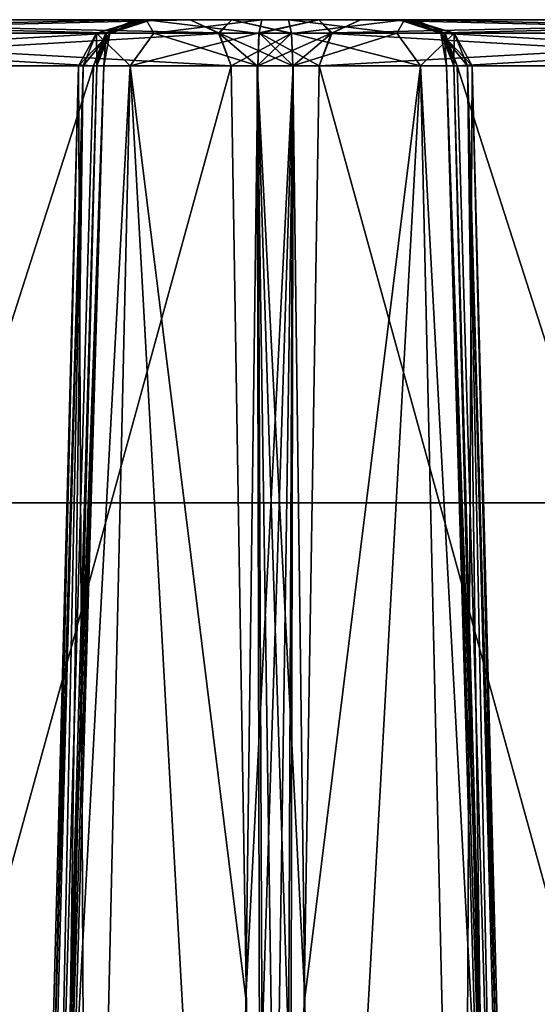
# Model space of a CAD drawing. Header units: inches. Extents: x -10 to 10, y -2.3 to 4.3.
# Tile 336 of 656: x -5.661 to -5.335, y 0.228 to 0.85. Entities that reach past the tile are written whole.
import ezdxf

# ---------------------------------------------------------------- set-up
doc = ezdxf.new("R2010")
doc.units = ezdxf.units.IN
doc.header["$LTSCALE"] = 65.185185
doc.header["$MEASUREMENT"] = 0
for name, color, linetype in [('11183', 7, 'CONTINUOUS'), ('11184', 7, 'CONTINUOUS'), ('11193', 7, 'CONTINUOUS'), ('2975', 7, 'CONTINUOUS'), ('2976', 7, 'CONTINUOUS'), ('3216', 7, 'CONTINUOUS'), ('3217', 7, 'CONTINUOUS'), ('3246', 7, 'CONTINUOUS'), ('3247', 7, 'CONTINUOUS'), ('3248', 7, 'CONTINUOUS'), ('3249', 7, 'CONTINUOUS'), ('3250', 7, 'CONTINUOUS'), ('3251', 7, 'CONTINUOUS'), ('3252', 7, 'CONTINUOUS'), ('3253', 7, 'CONTINUOUS'), ('3254', 7, 'CONTINUOUS'), ('3255', 7, 'CONTINUOUS'), ('3259', 7, 'CONTINUOUS'), ('3260', 7, 'CONTINUOUS'), ('3261', 7, 'CONTINUOUS'), ('3280', 7, 'CONTINUOUS'), ('3281', 7, 'CONTINUOUS'), ('3282', 7, 'CONTINUOUS'), ('3283', 7, 'CONTINUOUS'), ('3284', 7, 'CONTINUOUS'), ('3285', 7, 'CONTINUOUS'), ('3288', 7, 'CONTINUOUS'), ('3289', 7, 'CONTINUOUS'), ('3290', 7, 'CONTINUOUS'), ('3291', 7, 'CONTINUOUS'), ('3292', 7, 'CONTINUOUS'), ('3293', 7, 'CONTINUOUS'), ('3294', 7, 'CONTINUOUS'), ('3295', 7, 'CONTINUOUS'), ('3296', 7, 'CONTINUOUS'), ('3297', 7, 'CONTINUOUS'), ('3301', 7, 'CONTINUOUS'), ('3302', 7, 'CONTINUOUS'), ('3303', 7, 'CONTINUOUS'), ('3304', 7, 'CONTINUOUS'), ('3305', 7, 'CONTINUOUS'), ('3306', 7, 'CONTINUOUS'), ('3307', 7, 'CONTINUOUS'), ('3308', 7, 'CONTINUOUS')]:
    doc.layers.add(name, color=color, linetype=linetype)

msp = doc.modelspace()

# ---------------------------------------------------------------- linework, layer by layer
at = {"layer": '11183', "linetype": 'Continuous'}
for points in [[(-9, 0.545, 13.9861), (-9, 0.545, 14.1431), (-3.55711, 0.545, 14.1431), (-9, 0.545, 13.9861)], [(-3.55711, 0.545, 13.9861), (-9, 0.545, 13.9861), (-3.55711, 0.545, 14.1431), (-3.55711, 0.545, 13.9861)]]:
    msp.add_3dface(points, dxfattribs=at)
at = {"layer": '11184', "linetype": 'Continuous'}
for points in [[(-9, -1.955, 13.9861), (-9, 0.545, 13.9861), (-3.55711, 0.545, 13.9861), (-9, -1.955, 13.9861)], [(-9, -1.955, 13.9861), (-3.55711, 0.545, 13.9861), (-3.55711, -1.955, 13.9861), (-9, -1.955, 13.9861)]]:
    msp.add_3dface(points, dxfattribs=at)
at = {"layer": '11193', "linetype": 'Continuous'}
for points in [[(-9, 0.545, 14.1431), (-9, -1.955, 14.1431), (-3.55711, -1.955, 14.1431), (-9, 0.545, 14.1431)], [(-3.55711, 0.545, 14.1431), (-9, 0.545, 14.1431), (-3.55711, -1.955, 14.1431), (-3.55711, 0.545, 14.1431)]]:
    msp.add_3dface(points, dxfattribs=at)
at = {"layer": '2975', "linetype": 'Continuous'}
for points in [[(-5.96467, 0.84118, 2.52286), (-5.94626, 0.85, 2.53349), (-5.60661, 0.8418, 1.90396), (-5.96467, 0.84118, 2.52286)], [(-5.94626, 0.85, 2.53349), (-5.58876, 0.85, 1.91427), (-5.60661, 0.8418, 1.90396), (-5.94626, 0.85, 2.53349)], [(-5.97224, 0.82079, 2.51849), (-5.96467, 0.84118, 2.52286), (-5.61473, 0.82079, 1.89927), (-5.97224, 0.82079, 2.51849)], [(-5.96467, 0.84118, 2.52286), (-5.60661, 0.8418, 1.90396), (-5.61473, 0.82079, 1.89927), (-5.96467, 0.84118, 2.52286)]]:
    msp.add_3dface(points, dxfattribs=at)
at = {"layer": '2976', "linetype": 'Continuous'}
for points in [[(-5.99131, -0.355, 2.48995), (-5.97224, 0.82079, 2.51849), (-5.64898, -0.355, 1.89702), (-5.99131, -0.355, 2.48995)], [(-5.64898, -0.355, 1.89702), (-5.97224, 0.82079, 2.51849), (-5.61473, 0.82079, 1.89927), (-5.64898, -0.355, 1.89702)]]:
    msp.add_3dface(points, dxfattribs=at)
at = {"layer": '3216', "linetype": 'Continuous'}
for points in [[(-5.89284, 0.84118, -2.56238), (-5.91124, 0.85, -2.55176), (-5.53588, 0.8418, -1.94285), (-5.89284, 0.84118, -2.56238)], [(-5.53588, 0.8418, -1.94285), (-5.91124, 0.85, -2.55176), (-5.55374, 0.85, -1.93254), (-5.53588, 0.8418, -1.94285)], [(-5.52776, 0.82079, -1.94753), (-5.89284, 0.84118, -2.56238), (-5.53588, 0.8418, -1.94285), (-5.52776, 0.82079, -1.94753)], [(-5.88527, 0.82079, -2.56675), (-5.89284, 0.84118, -2.56238), (-5.52776, 0.82079, -1.94753), (-5.88527, 0.82079, -2.56675)]]:
    msp.add_3dface(points, dxfattribs=at)
at = {"layer": '3217', "linetype": 'Continuous'}
for points in [[(-5.50869, -0.355, -1.97607), (-5.85102, -0.355, -2.569), (-5.88527, 0.82079, -2.56675), (-5.50869, -0.355, -1.97607)], [(-5.50869, -0.355, -1.97607), (-5.88527, 0.82079, -2.56675), (-5.52776, 0.82079, -1.94753), (-5.50869, -0.355, -1.97607)]]:
    msp.add_3dface(points, dxfattribs=at)
at = {"layer": '3246', "linetype": 'Continuous'}
for points in [[(-5.39339, 0.8418, 1.69799), (-5.05374, 0.85, 1.06846), (-5.41124, 0.85, 1.68768), (-5.39339, 0.8418, 1.69799)], [(-5.03533, 0.84118, 1.07909), (-5.05374, 0.85, 1.06846), (-5.39339, 0.8418, 1.69799), (-5.03533, 0.84118, 1.07909)], [(-5.38527, 0.82079, 1.70268), (-5.03533, 0.84118, 1.07909), (-5.39339, 0.8418, 1.69799), (-5.38527, 0.82079, 1.70268)], [(-5.02776, 0.82079, 1.08346), (-5.03533, 0.84118, 1.07909), (-5.38527, 0.82079, 1.70268), (-5.02776, 0.82079, 1.08346)]]:
    msp.add_3dface(points, dxfattribs=at)
at = {"layer": '3247', "linetype": 'Continuous'}
for points in [[(-5.35102, -0.355, 1.70493), (-5.02776, 0.82079, 1.08346), (-5.38527, 0.82079, 1.70268), (-5.35102, -0.355, 1.70493)], [(-5.35102, -0.355, 1.70493), (-5.00869, -0.355, 1.112), (-5.02776, 0.82079, 1.08346), (-5.35102, -0.355, 1.70493)]]:
    msp.add_3dface(points, dxfattribs=at)
at = {"layer": '3248', "linetype": 'Continuous'}
for points in [[(-5.35753, -0.35522, 1.72569), (-5.35102, -0.355, 1.70493), (-5.39192, 0.82088, 1.72544), (-5.35753, -0.35522, 1.72569)], [(-5.35102, -0.355, 1.70493), (-5.38527, 0.82079, 1.70268), (-5.39192, 0.82088, 1.72544), (-5.35102, -0.355, 1.70493)], [(-5.38732, 0.82079, 1.7487), (-5.35753, -0.35522, 1.72569), (-5.39192, 0.82088, 1.72544), (-5.38732, 0.82079, 1.7487)], [(-5.35753, -0.35522, 1.72569), (-5.38732, 0.82079, 1.7487), (-5.37085, 0.2322, 1.74793), (-5.35753, -0.35522, 1.72569)], [(-5.35461, -0.355, 1.74724), (-5.35753, -0.35522, 1.72569), (-5.37085, 0.2322, 1.74793), (-5.35461, -0.355, 1.74724)]]:
    msp.add_3dface(points, dxfattribs=at)
at = {"layer": '3249', "linetype": 'Continuous'}
for points in [[(-5.39339, 0.8418, 1.69799), (-5.41124, 0.85, 1.68768), (-5.42186, 0.85, 1.7241), (-5.39339, 0.8418, 1.69799)], [(-5.39525, 0.84118, 1.75238), (-5.39339, 0.8418, 1.69799), (-5.42186, 0.85, 1.7241), (-5.39525, 0.84118, 1.75238)], [(-5.41453, 0.85, 1.76132), (-5.39525, 0.84118, 1.75238), (-5.42186, 0.85, 1.7241), (-5.41453, 0.85, 1.76132)], [(-5.38732, 0.82079, 1.7487), (-5.39339, 0.8418, 1.69799), (-5.39525, 0.84118, 1.75238), (-5.38732, 0.82079, 1.7487)], [(-5.38527, 0.82079, 1.70268), (-5.39339, 0.8418, 1.69799), (-5.39192, 0.82088, 1.72544), (-5.38527, 0.82079, 1.70268)], [(-5.39339, 0.8418, 1.69799), (-5.38732, 0.82079, 1.7487), (-5.39192, 0.82088, 1.72544), (-5.39339, 0.8418, 1.69799)]]:
    msp.add_3dface(points, dxfattribs=at)
at = {"layer": '3250', "linetype": 'Continuous'}
for points in [[(-5.49161, 0.85, 1.89482), (-5.42339, 0.84149, 1.88695), (-5.41844, 0.85, 1.84807), (-5.49161, 0.85, 1.89482)], [(-5.42339, 0.84149, 1.88695), (-5.49161, 0.85, 1.89482), (-5.48974, 0.8415, 1.91566), (-5.42339, 0.84149, 1.88695)], [(-5.42339, 0.84149, 1.88695), (-5.38724, 0.84149, 1.82433), (-5.41844, 0.85, 1.84807), (-5.42339, 0.84149, 1.88695)], [(-5.39525, 0.84118, 1.75238), (-5.41453, 0.85, 1.76132), (-5.41844, 0.85, 1.84807), (-5.39525, 0.84118, 1.75238)], [(-5.38724, 0.84149, 1.82433), (-5.39525, 0.84118, 1.75238), (-5.41844, 0.85, 1.84807), (-5.38724, 0.84149, 1.82433)], [(-5.48893, 0.82079, 1.92469), (-5.40834, 0.82079, 1.8848), (-5.48974, 0.8415, 1.91566), (-5.48893, 0.82079, 1.92469)], [(-5.48974, 0.8415, 1.91566), (-5.40834, 0.82079, 1.8848), (-5.42339, 0.84149, 1.88695), (-5.48974, 0.8415, 1.91566)], [(-5.42339, 0.84149, 1.88695), (-5.40834, 0.82079, 1.8848), (-5.38724, 0.84149, 1.82433), (-5.42339, 0.84149, 1.88695)], [(-5.40834, 0.82079, 1.8848), (-5.37579, 0.82079, 1.80097), (-5.38724, 0.84149, 1.82433), (-5.40834, 0.82079, 1.8848)], [(-5.38732, 0.82079, 1.7487), (-5.39525, 0.84118, 1.75238), (-5.38724, 0.84149, 1.82433), (-5.38732, 0.82079, 1.7487)], [(-5.37871, 0.82079, 1.77421), (-5.38732, 0.82079, 1.7487), (-5.38724, 0.84149, 1.82433), (-5.37871, 0.82079, 1.77421)], [(-5.37579, 0.82079, 1.80097), (-5.37871, 0.82079, 1.77421), (-5.38724, 0.84149, 1.82433), (-5.37579, 0.82079, 1.80097)]]:
    msp.add_3dface(points, dxfattribs=at)
at = {"layer": '3251', "linetype": 'Continuous'}
for points in [[(-5.40834, 0.82079, 1.8848), (-5.48893, 0.82079, 1.92469), (-5.48136, 0.2322, 1.93935), (-5.40834, 0.82079, 1.8848)], [(-5.47384, -0.355, 1.95375), (-5.40834, 0.82079, 1.8848), (-5.48136, 0.2322, 1.93935), (-5.47384, -0.355, 1.95375)], [(-5.47384, -0.355, 1.95375), (-5.38149, -0.355, 1.90088), (-5.40834, 0.82079, 1.8848), (-5.47384, -0.355, 1.95375)], [(-5.38149, -0.355, 1.90088), (-5.345, -0.355, 1.80097), (-5.40834, 0.82079, 1.8848), (-5.38149, -0.355, 1.90088)], [(-5.345, -0.355, 1.80097), (-5.37579, 0.82079, 1.80097), (-5.40834, 0.82079, 1.8848), (-5.345, -0.355, 1.80097)], [(-5.37085, 0.2322, 1.74793), (-5.38732, 0.82079, 1.7487), (-5.37871, 0.82079, 1.77421), (-5.37085, 0.2322, 1.74793)], [(-5.34742, -0.355, 1.77369), (-5.35461, -0.355, 1.74724), (-5.37871, 0.82079, 1.77421), (-5.34742, -0.355, 1.77369)], [(-5.35461, -0.355, 1.74724), (-5.37085, 0.2322, 1.74793), (-5.37871, 0.82079, 1.77421), (-5.35461, -0.355, 1.74724)], [(-5.34742, -0.355, 1.77369), (-5.37871, 0.82079, 1.77421), (-5.37579, 0.82079, 1.80097), (-5.34742, -0.355, 1.77369)], [(-5.345, -0.355, 1.80097), (-5.34742, -0.355, 1.77369), (-5.37579, 0.82079, 1.80097), (-5.345, -0.355, 1.80097)]]:
    msp.add_3dface(points, dxfattribs=at)
at = {"layer": '3252', "linetype": 'Continuous'}
for points in [[(-5.52776, 0.82079, 1.94948), (-5.50869, -0.355, 1.97802), (-5.51138, 0.82088, 1.93234), (-5.52776, 0.82079, 1.94948)], [(-5.49397, -0.35518, 1.96201), (-5.47384, -0.355, 1.95375), (-5.51138, 0.82088, 1.93234), (-5.49397, -0.35518, 1.96201)], [(-5.47384, -0.355, 1.95375), (-5.48136, 0.2322, 1.93935), (-5.51138, 0.82088, 1.93234), (-5.47384, -0.355, 1.95375)], [(-5.50869, -0.355, 1.97802), (-5.49397, -0.35518, 1.96201), (-5.51138, 0.82088, 1.93234), (-5.50869, -0.355, 1.97802)], [(-5.48136, 0.2322, 1.93935), (-5.48893, 0.82079, 1.92469), (-5.51138, 0.82088, 1.93234), (-5.48136, 0.2322, 1.93935)]]:
    msp.add_3dface(points, dxfattribs=at)
at = {"layer": '3253', "linetype": 'Continuous'}
for points in [[(-5.55374, 0.85, 1.93449), (-5.53533, 0.84118, 1.94511), (-5.5275, 0.85, 1.90708), (-5.55374, 0.85, 1.93449)], [(-5.53533, 0.84118, 1.94511), (-5.48974, 0.8415, 1.91566), (-5.5275, 0.85, 1.90708), (-5.53533, 0.84118, 1.94511)], [(-5.48974, 0.8415, 1.91566), (-5.49161, 0.85, 1.89482), (-5.5275, 0.85, 1.90708), (-5.48974, 0.8415, 1.91566)], [(-5.52776, 0.82079, 1.94948), (-5.48974, 0.8415, 1.91566), (-5.53533, 0.84118, 1.94511), (-5.52776, 0.82079, 1.94948)], [(-5.48974, 0.8415, 1.91566), (-5.52776, 0.82079, 1.94948), (-5.51138, 0.82088, 1.93234), (-5.48974, 0.8415, 1.91566)], [(-5.48893, 0.82079, 1.92469), (-5.48974, 0.8415, 1.91566), (-5.51138, 0.82088, 1.93234), (-5.48893, 0.82079, 1.92469)]]:
    msp.add_3dface(points, dxfattribs=at)
at = {"layer": '3254', "linetype": 'Continuous'}
for points in [[(-5.89339, 0.8418, 2.56401), (-5.55374, 0.85, 1.93449), (-5.91124, 0.85, 2.55371), (-5.89339, 0.8418, 2.56401)], [(-5.53533, 0.84118, 1.94511), (-5.55374, 0.85, 1.93449), (-5.89339, 0.8418, 2.56401), (-5.53533, 0.84118, 1.94511)], [(-5.88527, 0.82079, 2.5687), (-5.53533, 0.84118, 1.94511), (-5.89339, 0.8418, 2.56401), (-5.88527, 0.82079, 2.5687)], [(-5.52776, 0.82079, 1.94948), (-5.53533, 0.84118, 1.94511), (-5.88527, 0.82079, 2.5687), (-5.52776, 0.82079, 1.94948)]]:
    msp.add_3dface(points, dxfattribs=at)
at = {"layer": '3255', "linetype": 'Continuous'}
for points in [[(-5.85102, -0.355, 2.57095), (-5.52776, 0.82079, 1.94948), (-5.88527, 0.82079, 2.5687), (-5.85102, -0.355, 2.57095)], [(-5.85102, -0.355, 2.57095), (-5.50869, -0.355, 1.97802), (-5.52776, 0.82079, 1.94948), (-5.85102, -0.355, 2.57095)]]:
    msp.add_3dface(points, dxfattribs=at)
at = {"layer": '3259', "linetype": 'Continuous'}
for points in [[(-5.91124, 0.85, 2.55371), (-5.55374, 0.85, 1.93449), (-5.94626, 0.85, 2.53349), (-5.91124, 0.85, 2.55371)], [(-5.94626, 0.85, 2.53349), (-5.55374, 0.85, 1.93449), (-5.58876, 0.85, 1.91427), (-5.94626, 0.85, 2.53349)], [(-5.55374, 0.85, -1.93254), (-5.91124, 0.85, -2.55176), (-5.94626, 0.85, -2.53154), (-5.55374, 0.85, -1.93254)], [(-5.58876, 0.85, -1.91232), (-5.55374, 0.85, -1.93254), (-5.94626, 0.85, -2.53154), (-5.58876, 0.85, -1.91232)], [(-5.5275, 0.85, 1.90708), (-5.49161, 0.85, 1.89482), (-5.58876, 0.85, 1.91427), (-5.5275, 0.85, 1.90708)], [(-5.58876, 0.85, 1.91427), (-5.49161, 0.85, 1.89482), (-5.57814, 0.85, 1.87785), (-5.58876, 0.85, 1.91427)], [(-5.55374, 0.85, 1.93449), (-5.5275, 0.85, 1.90708), (-5.58876, 0.85, 1.91427), (-5.55374, 0.85, 1.93449)], [(-5.52751, 0.85, -1.90514), (-5.55374, 0.85, -1.93254), (-5.58876, 0.85, -1.91232), (-5.52751, 0.85, -1.90514)], [(-5.57814, 0.85, -1.8759), (-5.52751, 0.85, -1.90514), (-5.58876, 0.85, -1.91232), (-5.57814, 0.85, -1.8759)], [(-5.41844, 0.85, 1.84807), (-5.41453, 0.85, 1.76132), (-5.58547, 0.85, 1.84063), (-5.41844, 0.85, 1.84807)], [(-5.58547, 0.85, 1.84063), (-5.41453, 0.85, 1.76132), (-5.58156, 0.85, 1.75388), (-5.58547, 0.85, 1.84063)], [(-5.57814, 0.85, 1.87785), (-5.41844, 0.85, 1.84807), (-5.58547, 0.85, 1.84063), (-5.57814, 0.85, 1.87785)], [(-5.41453, 0.85, -1.75937), (-5.41844, 0.85, -1.84611), (-5.58547, 0.85, -1.83868), (-5.41453, 0.85, -1.75937)], [(-5.58156, 0.85, -1.75194), (-5.41453, 0.85, -1.75937), (-5.58547, 0.85, -1.83868), (-5.58156, 0.85, -1.75194)], [(-5.58547, 0.85, -1.83868), (-5.41844, 0.85, -1.84611), (-5.57814, 0.85, -1.8759), (-5.58547, 0.85, -1.83868)], [(-5.41453, 0.85, 1.76132), (-5.42186, 0.85, 1.7241), (-5.58156, 0.85, 1.75388), (-5.41453, 0.85, 1.76132)], [(-5.58156, 0.85, 1.75388), (-5.42186, 0.85, 1.7241), (-5.50839, 0.85, 1.70713), (-5.58156, 0.85, 1.75388)], [(-5.42186, 0.85, -1.72215), (-5.41453, 0.85, -1.75937), (-5.58156, 0.85, -1.75194), (-5.42186, 0.85, -1.72215)], [(-5.50839, 0.85, -1.70518), (-5.42186, 0.85, -1.72215), (-5.58156, 0.85, -1.75194), (-5.50839, 0.85, -1.70518)], [(-5.49161, 0.85, 1.89482), (-5.41844, 0.85, 1.84807), (-5.57814, 0.85, 1.87785), (-5.49161, 0.85, 1.89482)], [(-5.49161, 0.85, -1.89287), (-5.52751, 0.85, -1.90514), (-5.57814, 0.85, -1.8759), (-5.49161, 0.85, -1.89287)], [(-5.41844, 0.85, -1.84611), (-5.49161, 0.85, -1.89287), (-5.57814, 0.85, -1.8759), (-5.41844, 0.85, -1.84611)], [(-5.42186, 0.85, 1.7241), (-5.41124, 0.85, 1.68768), (-5.50839, 0.85, 1.70713), (-5.42186, 0.85, 1.7241)], [(-5.50839, 0.85, 1.70713), (-5.41124, 0.85, 1.68768), (-5.4725, 0.85, 1.69486), (-5.50839, 0.85, 1.70713)], [(-5.47249, 0.85, -1.69291), (-5.42186, 0.85, -1.72215), (-5.50839, 0.85, -1.70518), (-5.47249, 0.85, -1.69291)], [(-5.4725, 0.85, 1.69486), (-5.41124, 0.85, 1.68768), (-5.44626, 0.85, 1.66746), (-5.4725, 0.85, 1.69486)], [(-5.41124, 0.85, -1.68573), (-5.42186, 0.85, -1.72215), (-5.47249, 0.85, -1.69291), (-5.41124, 0.85, -1.68573)], [(-5.44626, 0.85, -1.66551), (-5.41124, 0.85, -1.68573), (-5.47249, 0.85, -1.69291), (-5.44626, 0.85, -1.66551)], [(-5.41124, 0.85, 1.68768), (-5.05374, 0.85, 1.06846), (-5.44626, 0.85, 1.66746), (-5.41124, 0.85, 1.68768)], [(-5.44626, 0.85, 1.66746), (-5.05374, 0.85, 1.06846), (-5.08876, 0.85, 1.04824), (-5.44626, 0.85, 1.66746)], [(-5.05374, 0.85, -1.06652), (-5.41124, 0.85, -1.68573), (-5.44626, 0.85, -1.66551), (-5.05374, 0.85, -1.06652)], [(-5.08876, 0.85, -1.04629), (-5.05374, 0.85, -1.06652), (-5.44626, 0.85, -1.66551), (-5.08876, 0.85, -1.04629)]]:
    msp.add_3dface(points, dxfattribs=at)
at = {"layer": '3260', "linetype": 'Continuous'}
for points in [[(-5.58876, 0.85, 1.91427), (-5.57814, 0.85, 1.87785), (-5.60661, 0.8418, 1.90396), (-5.58876, 0.85, 1.91427)], [(-5.57814, 0.85, 1.87785), (-5.60475, 0.84118, 1.84957), (-5.60661, 0.8418, 1.90396), (-5.57814, 0.85, 1.87785)], [(-5.57814, 0.85, 1.87785), (-5.58547, 0.85, 1.84063), (-5.60475, 0.84118, 1.84957), (-5.57814, 0.85, 1.87785)], [(-5.61473, 0.82079, 1.89927), (-5.60661, 0.8418, 1.90396), (-5.60808, 0.82088, 1.87651), (-5.61473, 0.82079, 1.89927)], [(-5.60475, 0.84118, 1.84957), (-5.61268, 0.82079, 1.85325), (-5.60661, 0.8418, 1.90396), (-5.60475, 0.84118, 1.84957)], [(-5.60661, 0.8418, 1.90396), (-5.61268, 0.82079, 1.85325), (-5.60808, 0.82088, 1.87651), (-5.60661, 0.8418, 1.90396)]]:
    msp.add_3dface(points, dxfattribs=at)
at = {"layer": '3261', "linetype": 'Continuous'}
for points in [[(-5.64247, -0.35522, 1.87627), (-5.64898, -0.355, 1.89702), (-5.60808, 0.82088, 1.87651), (-5.64247, -0.35522, 1.87627)], [(-5.64898, -0.355, 1.89702), (-5.61473, 0.82079, 1.89927), (-5.60808, 0.82088, 1.87651), (-5.64898, -0.355, 1.89702)], [(-5.61268, 0.82079, 1.85325), (-5.64247, -0.35522, 1.87627), (-5.60808, 0.82088, 1.87651), (-5.61268, 0.82079, 1.85325)], [(-5.64247, -0.35522, 1.87627), (-5.61268, 0.82079, 1.85325), (-5.62915, 0.2322, 1.85402), (-5.64247, -0.35522, 1.87627)], [(-5.64539, -0.355, 1.85471), (-5.64247, -0.35522, 1.87627), (-5.62915, 0.2322, 1.85402), (-5.64539, -0.355, 1.85471)]]:
    msp.add_3dface(points, dxfattribs=at)
at = {"layer": '3280', "linetype": 'Continuous'}
for points in [[(-5.14898, -0.355, 1.031), (-5.49131, -0.355, 1.62393), (-5.47224, 0.82079, 1.65247), (-5.14898, -0.355, 1.031)], [(-5.11473, 0.82079, 1.03325), (-5.14898, -0.355, 1.031), (-5.47224, 0.82079, 1.65247), (-5.11473, 0.82079, 1.03325)]]:
    msp.add_3dface(points, dxfattribs=at)
at = {"layer": '3281', "linetype": 'Continuous'}
for points in [[(-5.44626, 0.85, 1.66746), (-5.10661, 0.8418, 1.03794), (-5.46467, 0.84118, 1.65684), (-5.44626, 0.85, 1.66746)], [(-5.44626, 0.85, 1.66746), (-5.08876, 0.85, 1.04824), (-5.10661, 0.8418, 1.03794), (-5.44626, 0.85, 1.66746)], [(-5.11473, 0.82079, 1.03325), (-5.47224, 0.82079, 1.65247), (-5.46467, 0.84118, 1.65684), (-5.11473, 0.82079, 1.03325)], [(-5.10661, 0.8418, 1.03794), (-5.11473, 0.82079, 1.03325), (-5.46467, 0.84118, 1.65684), (-5.10661, 0.8418, 1.03794)]]:
    msp.add_3dface(points, dxfattribs=at)
at = {"layer": '3282', "linetype": 'Continuous'}
for points in [[(-5.50839, 0.85, 1.70713), (-5.4725, 0.85, 1.69486), (-5.51023, 0.8418, 1.6866), (-5.50839, 0.85, 1.70713)], [(-5.4725, 0.85, 1.69486), (-5.46467, 0.84118, 1.65684), (-5.51023, 0.8418, 1.6866), (-5.4725, 0.85, 1.69486)], [(-5.4725, 0.85, 1.69486), (-5.44626, 0.85, 1.66746), (-5.46467, 0.84118, 1.65684), (-5.4725, 0.85, 1.69486)], [(-5.51107, 0.82079, 1.67726), (-5.51023, 0.8418, 1.6866), (-5.48862, 0.82088, 1.66961), (-5.51107, 0.82079, 1.67726)], [(-5.46467, 0.84118, 1.65684), (-5.47224, 0.82079, 1.65247), (-5.51023, 0.8418, 1.6866), (-5.46467, 0.84118, 1.65684)], [(-5.51023, 0.8418, 1.6866), (-5.47224, 0.82079, 1.65247), (-5.48862, 0.82088, 1.66961), (-5.51023, 0.8418, 1.6866)]]:
    msp.add_3dface(points, dxfattribs=at)
at = {"layer": '3283', "linetype": 'Continuous'}
for points in [[(-5.50603, -0.35518, 1.63994), (-5.52616, -0.355, 1.6482), (-5.48862, 0.82088, 1.66961), (-5.50603, -0.35518, 1.63994)], [(-5.48862, 0.82088, 1.66961), (-5.52616, -0.355, 1.6482), (-5.51864, 0.2322, 1.6626), (-5.48862, 0.82088, 1.66961)], [(-5.51107, 0.82079, 1.67726), (-5.48862, 0.82088, 1.66961), (-5.51864, 0.2322, 1.6626), (-5.51107, 0.82079, 1.67726)], [(-5.49131, -0.355, 1.62393), (-5.50603, -0.35518, 1.63994), (-5.48862, 0.82088, 1.66961), (-5.49131, -0.355, 1.62393)], [(-5.47224, 0.82079, 1.65247), (-5.49131, -0.355, 1.62393), (-5.48862, 0.82088, 1.66961), (-5.47224, 0.82079, 1.65247)]]:
    msp.add_3dface(points, dxfattribs=at)
at = {"layer": '3284', "linetype": 'Continuous'}
for points in [[(-5.61851, -0.355, 1.70107), (-5.655, -0.355, 1.80097), (-5.59166, 0.82079, 1.71715), (-5.61851, -0.355, 1.70107)], [(-5.655, -0.355, 1.80097), (-5.65258, -0.355, 1.82826), (-5.62421, 0.82079, 1.80097), (-5.655, -0.355, 1.80097)], [(-5.655, -0.355, 1.80097), (-5.62421, 0.82079, 1.80097), (-5.59166, 0.82079, 1.71715), (-5.655, -0.355, 1.80097)], [(-5.65258, -0.355, 1.82826), (-5.64539, -0.355, 1.85471), (-5.62129, 0.82079, 1.82774), (-5.65258, -0.355, 1.82826)], [(-5.62421, 0.82079, 1.80097), (-5.65258, -0.355, 1.82826), (-5.62129, 0.82079, 1.82774), (-5.62421, 0.82079, 1.80097)], [(-5.62129, 0.82079, 1.82774), (-5.64539, -0.355, 1.85471), (-5.62915, 0.2322, 1.85402), (-5.62129, 0.82079, 1.82774)], [(-5.61268, 0.82079, 1.85325), (-5.62129, 0.82079, 1.82774), (-5.62915, 0.2322, 1.85402), (-5.61268, 0.82079, 1.85325)], [(-5.52616, -0.355, 1.6482), (-5.61851, -0.355, 1.70107), (-5.59166, 0.82079, 1.71715), (-5.52616, -0.355, 1.6482)], [(-5.51864, 0.2322, 1.6626), (-5.52616, -0.355, 1.6482), (-5.59166, 0.82079, 1.71715), (-5.51864, 0.2322, 1.6626)], [(-5.51107, 0.82079, 1.67726), (-5.51864, 0.2322, 1.6626), (-5.59166, 0.82079, 1.71715), (-5.51107, 0.82079, 1.67726)]]:
    msp.add_3dface(points, dxfattribs=at)
at = {"layer": '3285', "linetype": 'Continuous'}
for points in [[(-5.58156, 0.85, 1.75388), (-5.57661, 0.84149, 1.715), (-5.61276, 0.84149, 1.77761), (-5.58156, 0.85, 1.75388)], [(-5.58156, 0.85, 1.75388), (-5.61276, 0.84149, 1.77761), (-5.60475, 0.84118, 1.84957), (-5.58156, 0.85, 1.75388)], [(-5.58547, 0.85, 1.84063), (-5.58156, 0.85, 1.75388), (-5.60475, 0.84118, 1.84957), (-5.58547, 0.85, 1.84063)], [(-5.58156, 0.85, 1.75388), (-5.50839, 0.85, 1.70713), (-5.57661, 0.84149, 1.715), (-5.58156, 0.85, 1.75388)], [(-5.50839, 0.85, 1.70713), (-5.51023, 0.8418, 1.6866), (-5.57661, 0.84149, 1.715), (-5.50839, 0.85, 1.70713)], [(-5.62421, 0.82079, 1.80097), (-5.62129, 0.82079, 1.82774), (-5.61276, 0.84149, 1.77761), (-5.62421, 0.82079, 1.80097)], [(-5.59166, 0.82079, 1.71715), (-5.62421, 0.82079, 1.80097), (-5.61276, 0.84149, 1.77761), (-5.59166, 0.82079, 1.71715)], [(-5.62129, 0.82079, 1.82774), (-5.61268, 0.82079, 1.85325), (-5.61276, 0.84149, 1.77761), (-5.62129, 0.82079, 1.82774)], [(-5.61276, 0.84149, 1.77761), (-5.61268, 0.82079, 1.85325), (-5.60475, 0.84118, 1.84957), (-5.61276, 0.84149, 1.77761)], [(-5.57661, 0.84149, 1.715), (-5.59166, 0.82079, 1.71715), (-5.61276, 0.84149, 1.77761), (-5.57661, 0.84149, 1.715)], [(-5.51023, 0.8418, 1.6866), (-5.51107, 0.82079, 1.67726), (-5.59166, 0.82079, 1.71715), (-5.51023, 0.8418, 1.6866)], [(-5.51023, 0.8418, 1.6866), (-5.59166, 0.82079, 1.71715), (-5.57661, 0.84149, 1.715), (-5.51023, 0.8418, 1.6866)]]:
    msp.add_3dface(points, dxfattribs=at)
at = {"layer": '3288', "linetype": 'Continuous'}
for points in [[(-5.49131, -0.355, -1.62198), (-5.14898, -0.355, -1.02905), (-5.11473, 0.82079, -1.0313), (-5.49131, -0.355, -1.62198)], [(-5.49131, -0.355, -1.62198), (-5.11473, 0.82079, -1.0313), (-5.47224, 0.82079, -1.65052), (-5.49131, -0.355, -1.62198)]]:
    msp.add_3dface(points, dxfattribs=at)
at = {"layer": '3289', "linetype": 'Continuous'}
for points in [[(-5.08876, 0.85, -1.04629), (-5.44626, 0.85, -1.66551), (-5.46412, 0.8418, -1.6552), (-5.08876, 0.85, -1.04629)], [(-5.10716, 0.84118, -1.03567), (-5.08876, 0.85, -1.04629), (-5.46412, 0.8418, -1.6552), (-5.10716, 0.84118, -1.03567)], [(-5.47224, 0.82079, -1.65052), (-5.10716, 0.84118, -1.03567), (-5.46412, 0.8418, -1.6552), (-5.47224, 0.82079, -1.65052)], [(-5.11473, 0.82079, -1.0313), (-5.10716, 0.84118, -1.03567), (-5.47224, 0.82079, -1.65052), (-5.11473, 0.82079, -1.0313)]]:
    msp.add_3dface(points, dxfattribs=at)
at = {"layer": '3290', "linetype": 'Continuous'}
for points in [[(-5.47249, 0.85, -1.69291), (-5.50839, 0.85, -1.70518), (-5.51029, 0.84118, -1.68401), (-5.47249, 0.85, -1.69291)], [(-5.46412, 0.8418, -1.6552), (-5.47249, 0.85, -1.69291), (-5.51029, 0.84118, -1.68401), (-5.46412, 0.8418, -1.6552)], [(-5.44626, 0.85, -1.66551), (-5.47249, 0.85, -1.69291), (-5.46412, 0.8418, -1.6552), (-5.44626, 0.85, -1.66551)], [(-5.51107, 0.82079, -1.67531), (-5.46412, 0.8418, -1.6552), (-5.51029, 0.84118, -1.68401), (-5.51107, 0.82079, -1.67531)], [(-5.46412, 0.8418, -1.6552), (-5.51107, 0.82079, -1.67531), (-5.48862, 0.82088, -1.66766), (-5.46412, 0.8418, -1.6552)], [(-5.47224, 0.82079, -1.65052), (-5.46412, 0.8418, -1.6552), (-5.48862, 0.82088, -1.66766), (-5.47224, 0.82079, -1.65052)]]:
    msp.add_3dface(points, dxfattribs=at)
at = {"layer": '3291', "linetype": 'Continuous'}
for points in [[(-5.50603, -0.35522, -1.63799), (-5.51107, 0.82079, -1.67531), (-5.51864, 0.2322, -1.66065), (-5.50603, -0.35522, -1.63799)], [(-5.51107, 0.82079, -1.67531), (-5.50603, -0.35522, -1.63799), (-5.48862, 0.82088, -1.66766), (-5.51107, 0.82079, -1.67531)], [(-5.50603, -0.35522, -1.63799), (-5.49131, -0.355, -1.62198), (-5.48862, 0.82088, -1.66766), (-5.50603, -0.35522, -1.63799)], [(-5.49131, -0.355, -1.62198), (-5.47224, 0.82079, -1.65052), (-5.48862, 0.82088, -1.66766), (-5.49131, -0.355, -1.62198)], [(-5.52616, -0.355, -1.64625), (-5.50603, -0.35522, -1.63799), (-5.51864, 0.2322, -1.66065), (-5.52616, -0.355, -1.64625)]]:
    msp.add_3dface(points, dxfattribs=at)
at = {"layer": '3292', "linetype": 'Continuous'}
for points in [[(-5.65258, -0.355, -1.82631), (-5.655, -0.355, -1.79903), (-5.62129, 0.82079, -1.82579), (-5.65258, -0.355, -1.82631)], [(-5.655, -0.355, -1.79903), (-5.61851, -0.355, -1.69912), (-5.62421, 0.82079, -1.79903), (-5.655, -0.355, -1.79903)], [(-5.655, -0.355, -1.79903), (-5.62421, 0.82079, -1.79903), (-5.62129, 0.82079, -1.82579), (-5.655, -0.355, -1.79903)], [(-5.64539, -0.355, -1.85276), (-5.65258, -0.355, -1.82631), (-5.62129, 0.82079, -1.82579), (-5.64539, -0.355, -1.85276)], [(-5.62915, 0.2322, -1.85207), (-5.64539, -0.355, -1.85276), (-5.62129, 0.82079, -1.82579), (-5.62915, 0.2322, -1.85207)], [(-5.61268, 0.82079, -1.8513), (-5.62915, 0.2322, -1.85207), (-5.62129, 0.82079, -1.82579), (-5.61268, 0.82079, -1.8513)], [(-5.62421, 0.82079, -1.79903), (-5.61851, -0.355, -1.69912), (-5.59166, 0.82079, -1.7152), (-5.62421, 0.82079, -1.79903)], [(-5.61851, -0.355, -1.69912), (-5.52616, -0.355, -1.64625), (-5.59166, 0.82079, -1.7152), (-5.61851, -0.355, -1.69912)], [(-5.52616, -0.355, -1.64625), (-5.51864, 0.2322, -1.66065), (-5.59166, 0.82079, -1.7152), (-5.52616, -0.355, -1.64625)], [(-5.51864, 0.2322, -1.66065), (-5.51107, 0.82079, -1.67531), (-5.59166, 0.82079, -1.7152), (-5.51864, 0.2322, -1.66065)]]:
    msp.add_3dface(points, dxfattribs=at)
at = {"layer": '3293', "linetype": 'Continuous'}
for points in [[(-5.58156, 0.85, -1.75194), (-5.58547, 0.85, -1.83868), (-5.61276, 0.84149, -1.77567), (-5.58156, 0.85, -1.75194)], [(-5.58156, 0.85, -1.75194), (-5.61276, 0.84149, -1.77567), (-5.57661, 0.84149, -1.71305), (-5.58156, 0.85, -1.75194)], [(-5.61276, 0.84149, -1.77567), (-5.58547, 0.85, -1.83868), (-5.60445, 0.8415, -1.84748), (-5.61276, 0.84149, -1.77567)], [(-5.50839, 0.85, -1.70518), (-5.58156, 0.85, -1.75194), (-5.51029, 0.84118, -1.68401), (-5.50839, 0.85, -1.70518)], [(-5.51029, 0.84118, -1.68401), (-5.58156, 0.85, -1.75194), (-5.57661, 0.84149, -1.71305), (-5.51029, 0.84118, -1.68401)], [(-5.62129, 0.82079, -1.82579), (-5.62421, 0.82079, -1.79903), (-5.60445, 0.8415, -1.84748), (-5.62129, 0.82079, -1.82579)], [(-5.60445, 0.8415, -1.84748), (-5.62421, 0.82079, -1.79903), (-5.61276, 0.84149, -1.77567), (-5.60445, 0.8415, -1.84748)], [(-5.62421, 0.82079, -1.79903), (-5.59166, 0.82079, -1.7152), (-5.61276, 0.84149, -1.77567), (-5.62421, 0.82079, -1.79903)], [(-5.61268, 0.82079, -1.8513), (-5.62129, 0.82079, -1.82579), (-5.60445, 0.8415, -1.84748), (-5.61268, 0.82079, -1.8513)], [(-5.61276, 0.84149, -1.77567), (-5.59166, 0.82079, -1.7152), (-5.57661, 0.84149, -1.71305), (-5.61276, 0.84149, -1.77567)], [(-5.59166, 0.82079, -1.7152), (-5.51107, 0.82079, -1.67531), (-5.57661, 0.84149, -1.71305), (-5.59166, 0.82079, -1.7152)], [(-5.51107, 0.82079, -1.67531), (-5.51029, 0.84118, -1.68401), (-5.57661, 0.84149, -1.71305), (-5.51107, 0.82079, -1.67531)]]:
    msp.add_3dface(points, dxfattribs=at)
at = {"layer": '3294', "linetype": 'Continuous'}
for points in [[(-5.57814, 0.85, -1.8759), (-5.58876, 0.85, -1.91232), (-5.60716, 0.84118, -1.90169), (-5.57814, 0.85, -1.8759)], [(-5.60445, 0.8415, -1.84748), (-5.57814, 0.85, -1.8759), (-5.60716, 0.84118, -1.90169), (-5.60445, 0.8415, -1.84748)], [(-5.58547, 0.85, -1.83868), (-5.57814, 0.85, -1.8759), (-5.60445, 0.8415, -1.84748), (-5.58547, 0.85, -1.83868)], [(-5.61473, 0.82079, -1.89732), (-5.60445, 0.8415, -1.84748), (-5.60716, 0.84118, -1.90169), (-5.61473, 0.82079, -1.89732)], [(-5.60445, 0.8415, -1.84748), (-5.61473, 0.82079, -1.89732), (-5.60808, 0.82088, -1.87456), (-5.60445, 0.8415, -1.84748)], [(-5.61268, 0.82079, -1.8513), (-5.60445, 0.8415, -1.84748), (-5.60808, 0.82088, -1.87456), (-5.61268, 0.82079, -1.8513)]]:
    msp.add_3dface(points, dxfattribs=at)
at = {"layer": '3295', "linetype": 'Continuous'}
for points in [[(-5.64898, -0.355, -1.89507), (-5.64247, -0.35518, -1.87432), (-5.60808, 0.82088, -1.87456), (-5.64898, -0.355, -1.89507)], [(-5.61473, 0.82079, -1.89732), (-5.64898, -0.355, -1.89507), (-5.60808, 0.82088, -1.87456), (-5.61473, 0.82079, -1.89732)], [(-5.64247, -0.35518, -1.87432), (-5.64539, -0.355, -1.85276), (-5.60808, 0.82088, -1.87456), (-5.64247, -0.35518, -1.87432)], [(-5.64539, -0.355, -1.85276), (-5.62915, 0.2322, -1.85207), (-5.60808, 0.82088, -1.87456), (-5.64539, -0.355, -1.85276)], [(-5.62915, 0.2322, -1.85207), (-5.61268, 0.82079, -1.8513), (-5.60808, 0.82088, -1.87456), (-5.62915, 0.2322, -1.85207)]]:
    msp.add_3dface(points, dxfattribs=at)
at = {"layer": '3296', "linetype": 'Continuous'}
for points in [[(-5.99131, -0.355, -2.488), (-5.64898, -0.355, -1.89507), (-5.61473, 0.82079, -1.89732), (-5.99131, -0.355, -2.488)], [(-5.99131, -0.355, -2.488), (-5.61473, 0.82079, -1.89732), (-5.97224, 0.82079, -2.51654), (-5.99131, -0.355, -2.488)]]:
    msp.add_3dface(points, dxfattribs=at)
at = {"layer": '3297', "linetype": 'Continuous'}
for points in [[(-5.58876, 0.85, -1.91232), (-5.94626, 0.85, -2.53154), (-5.96412, 0.8418, -2.52123), (-5.58876, 0.85, -1.91232)], [(-5.60716, 0.84118, -1.90169), (-5.58876, 0.85, -1.91232), (-5.96412, 0.8418, -2.52123), (-5.60716, 0.84118, -1.90169)], [(-5.97224, 0.82079, -2.51654), (-5.60716, 0.84118, -1.90169), (-5.96412, 0.8418, -2.52123), (-5.97224, 0.82079, -2.51654)], [(-5.61473, 0.82079, -1.89732), (-5.60716, 0.84118, -1.90169), (-5.97224, 0.82079, -2.51654), (-5.61473, 0.82079, -1.89732)]]:
    msp.add_3dface(points, dxfattribs=at)
at = {"layer": '3301', "linetype": 'Continuous'}
for points in [[(-5.53588, 0.8418, -1.94285), (-5.55374, 0.85, -1.93254), (-5.52751, 0.85, -1.90514), (-5.53588, 0.8418, -1.94285)], [(-5.48971, 0.84118, -1.91404), (-5.53588, 0.8418, -1.94285), (-5.52751, 0.85, -1.90514), (-5.48971, 0.84118, -1.91404)], [(-5.49161, 0.85, -1.89287), (-5.48971, 0.84118, -1.91404), (-5.52751, 0.85, -1.90514), (-5.49161, 0.85, -1.89287)], [(-5.52776, 0.82079, -1.94753), (-5.53588, 0.8418, -1.94285), (-5.51138, 0.82088, -1.93039), (-5.52776, 0.82079, -1.94753)], [(-5.53588, 0.8418, -1.94285), (-5.48893, 0.82079, -1.92274), (-5.51138, 0.82088, -1.93039), (-5.53588, 0.8418, -1.94285)], [(-5.48893, 0.82079, -1.92274), (-5.53588, 0.8418, -1.94285), (-5.48971, 0.84118, -1.91404), (-5.48893, 0.82079, -1.92274)]]:
    msp.add_3dface(points, dxfattribs=at)
at = {"layer": '3302', "linetype": 'Continuous'}
for points in [[(-5.50869, -0.355, -1.97607), (-5.52776, 0.82079, -1.94753), (-5.51138, 0.82088, -1.93039), (-5.50869, -0.355, -1.97607)], [(-5.49397, -0.35522, -1.96006), (-5.50869, -0.355, -1.97607), (-5.51138, 0.82088, -1.93039), (-5.49397, -0.35522, -1.96006)], [(-5.48893, 0.82079, -1.92274), (-5.49397, -0.35522, -1.96006), (-5.51138, 0.82088, -1.93039), (-5.48893, 0.82079, -1.92274)], [(-5.49397, -0.35522, -1.96006), (-5.48893, 0.82079, -1.92274), (-5.48136, 0.2322, -1.9374), (-5.49397, -0.35522, -1.96006)], [(-5.47384, -0.355, -1.9518), (-5.49397, -0.35522, -1.96006), (-5.48136, 0.2322, -1.9374), (-5.47384, -0.355, -1.9518)]]:
    msp.add_3dface(points, dxfattribs=at)
at = {"layer": '3303', "linetype": 'Continuous'}
for points in [[(-5.48136, 0.2322, -1.9374), (-5.48893, 0.82079, -1.92274), (-5.40834, 0.82079, -1.88285), (-5.48136, 0.2322, -1.9374)], [(-5.47384, -0.355, -1.9518), (-5.48136, 0.2322, -1.9374), (-5.40834, 0.82079, -1.88285), (-5.47384, -0.355, -1.9518)], [(-5.38149, -0.355, -1.89893), (-5.47384, -0.355, -1.9518), (-5.40834, 0.82079, -1.88285), (-5.38149, -0.355, -1.89893)], [(-5.38149, -0.355, -1.89893), (-5.40834, 0.82079, -1.88285), (-5.37579, 0.82079, -1.79903), (-5.38149, -0.355, -1.89893)], [(-5.37871, 0.82079, -1.77226), (-5.38732, 0.82079, -1.74675), (-5.37085, 0.2322, -1.74598), (-5.37871, 0.82079, -1.77226)], [(-5.345, -0.355, -1.79903), (-5.38149, -0.355, -1.89893), (-5.37579, 0.82079, -1.79903), (-5.345, -0.355, -1.79903)], [(-5.35461, -0.355, -1.74529), (-5.34742, -0.355, -1.77174), (-5.37871, 0.82079, -1.77226), (-5.35461, -0.355, -1.74529)], [(-5.35461, -0.355, -1.74529), (-5.37871, 0.82079, -1.77226), (-5.37085, 0.2322, -1.74598), (-5.35461, -0.355, -1.74529)], [(-5.34742, -0.355, -1.77174), (-5.345, -0.355, -1.79903), (-5.37871, 0.82079, -1.77226), (-5.34742, -0.355, -1.77174)], [(-5.345, -0.355, -1.79903), (-5.37579, 0.82079, -1.79903), (-5.37871, 0.82079, -1.77226), (-5.345, -0.355, -1.79903)]]:
    msp.add_3dface(points, dxfattribs=at)
at = {"layer": '3304', "linetype": 'Continuous'}
for points in [[(-5.48971, 0.84118, -1.91404), (-5.49161, 0.85, -1.89287), (-5.41844, 0.85, -1.84611), (-5.48971, 0.84118, -1.91404)], [(-5.42339, 0.84149, -1.885), (-5.48971, 0.84118, -1.91404), (-5.41844, 0.85, -1.84611), (-5.42339, 0.84149, -1.885)], [(-5.38724, 0.84149, -1.82239), (-5.42339, 0.84149, -1.885), (-5.41844, 0.85, -1.84611), (-5.38724, 0.84149, -1.82239)], [(-5.41453, 0.85, -1.75937), (-5.38724, 0.84149, -1.82239), (-5.41844, 0.85, -1.84611), (-5.41453, 0.85, -1.75937)], [(-5.38724, 0.84149, -1.82239), (-5.41453, 0.85, -1.75937), (-5.39555, 0.8415, -1.75057), (-5.38724, 0.84149, -1.82239)], [(-5.48893, 0.82079, -1.92274), (-5.48971, 0.84118, -1.91404), (-5.42339, 0.84149, -1.885), (-5.48893, 0.82079, -1.92274)], [(-5.40834, 0.82079, -1.88285), (-5.48893, 0.82079, -1.92274), (-5.42339, 0.84149, -1.885), (-5.40834, 0.82079, -1.88285)], [(-5.38724, 0.84149, -1.82239), (-5.40834, 0.82079, -1.88285), (-5.42339, 0.84149, -1.885), (-5.38724, 0.84149, -1.82239)], [(-5.37579, 0.82079, -1.79903), (-5.40834, 0.82079, -1.88285), (-5.38724, 0.84149, -1.82239), (-5.37579, 0.82079, -1.79903)], [(-5.37871, 0.82079, -1.77226), (-5.37579, 0.82079, -1.79903), (-5.39555, 0.8415, -1.75057), (-5.37871, 0.82079, -1.77226)], [(-5.39555, 0.8415, -1.75057), (-5.37579, 0.82079, -1.79903), (-5.38724, 0.84149, -1.82239), (-5.39555, 0.8415, -1.75057)], [(-5.38732, 0.82079, -1.74675), (-5.37871, 0.82079, -1.77226), (-5.39555, 0.8415, -1.75057), (-5.38732, 0.82079, -1.74675)]]:
    msp.add_3dface(points, dxfattribs=at)
at = {"layer": '3305', "linetype": 'Continuous'}
for points in [[(-5.39555, 0.8415, -1.75057), (-5.41453, 0.85, -1.75937), (-5.42186, 0.85, -1.72215), (-5.39555, 0.8415, -1.75057)], [(-5.39284, 0.84118, -1.69636), (-5.39555, 0.8415, -1.75057), (-5.42186, 0.85, -1.72215), (-5.39284, 0.84118, -1.69636)], [(-5.41124, 0.85, -1.68573), (-5.39284, 0.84118, -1.69636), (-5.42186, 0.85, -1.72215), (-5.41124, 0.85, -1.68573)], [(-5.38732, 0.82079, -1.74675), (-5.39555, 0.8415, -1.75057), (-5.39192, 0.82088, -1.72349), (-5.38732, 0.82079, -1.74675)], [(-5.39555, 0.8415, -1.75057), (-5.38527, 0.82079, -1.70073), (-5.39192, 0.82088, -1.72349), (-5.39555, 0.8415, -1.75057)], [(-5.38527, 0.82079, -1.70073), (-5.39555, 0.8415, -1.75057), (-5.39284, 0.84118, -1.69636), (-5.38527, 0.82079, -1.70073)]]:
    msp.add_3dface(points, dxfattribs=at)
at = {"layer": '3306', "linetype": 'Continuous'}
for points in [[(-5.35753, -0.35518, -1.72373), (-5.35461, -0.355, -1.74529), (-5.39192, 0.82088, -1.72349), (-5.35753, -0.35518, -1.72373)], [(-5.35461, -0.355, -1.74529), (-5.37085, 0.2322, -1.74598), (-5.39192, 0.82088, -1.72349), (-5.35461, -0.355, -1.74529)], [(-5.35102, -0.355, -1.70298), (-5.35753, -0.35518, -1.72373), (-5.39192, 0.82088, -1.72349), (-5.35102, -0.355, -1.70298)], [(-5.38527, 0.82079, -1.70073), (-5.35102, -0.355, -1.70298), (-5.39192, 0.82088, -1.72349), (-5.38527, 0.82079, -1.70073)], [(-5.37085, 0.2322, -1.74598), (-5.38732, 0.82079, -1.74675), (-5.39192, 0.82088, -1.72349), (-5.37085, 0.2322, -1.74598)]]:
    msp.add_3dface(points, dxfattribs=at)
at = {"layer": '3307', "linetype": 'Continuous'}
for points in [[(-5.00869, -0.355, -1.11005), (-5.35102, -0.355, -1.70298), (-5.38527, 0.82079, -1.70073), (-5.00869, -0.355, -1.11005)], [(-5.00869, -0.355, -1.11005), (-5.38527, 0.82079, -1.70073), (-5.02776, 0.82079, -1.08151), (-5.00869, -0.355, -1.11005)]]:
    msp.add_3dface(points, dxfattribs=at)
at = {"layer": '3308', "linetype": 'Continuous'}
for points in [[(-5.39284, 0.84118, -1.69636), (-5.41124, 0.85, -1.68573), (-5.03588, 0.8418, -1.07682), (-5.39284, 0.84118, -1.69636)], [(-5.03588, 0.8418, -1.07682), (-5.41124, 0.85, -1.68573), (-5.05374, 0.85, -1.06652), (-5.03588, 0.8418, -1.07682)], [(-5.02776, 0.82079, -1.08151), (-5.39284, 0.84118, -1.69636), (-5.03588, 0.8418, -1.07682), (-5.02776, 0.82079, -1.08151)], [(-5.38527, 0.82079, -1.70073), (-5.39284, 0.84118, -1.69636), (-5.02776, 0.82079, -1.08151), (-5.38527, 0.82079, -1.70073)]]:
    msp.add_3dface(points, dxfattribs=at)

doc.saveas('drawing.dxf')
